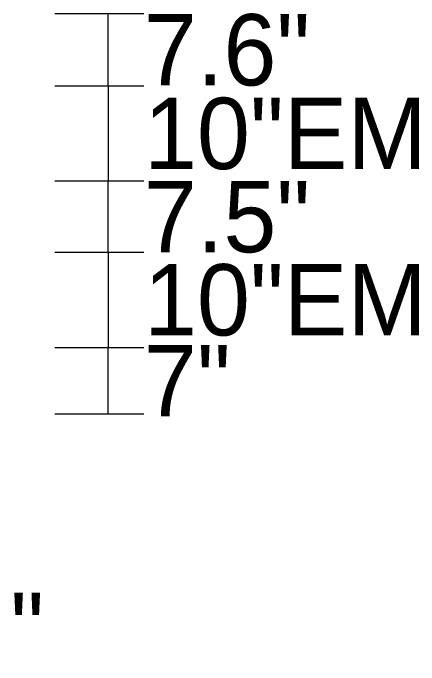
# Model space of a CAD drawing. Extents: x 1806251 to 1809821, y 414895 to 422886.
# Drawn here: x 1809678.598 to 1809679.025, y 415391.906 to 415392.592 of the extents above; entities that cross this region are included whole.
import ezdxf

# ---------------------------------------------------------------- set-up
doc = ezdxf.new("R2010")
doc.units = 0
doc.layers.add('GSDIMS', color=7, linetype='Continuous')

msp = doc.modelspace()

# ---------------------------------------------------------------- linework, layer by layer
at = {"layer": 'GSDIMS'}
for p, q in [((1809678.64225, 415392.591), (1809678.736, 415392.591)), ((1809678.6985, 415392.515), (1809678.6985, 415392.591)), ((1809678.64225, 415392.515), (1809678.736, 415392.515)), ((1809678.64225, 415392.515), (1809678.736, 415392.515)), ((1809678.6985, 415392.515), (1809678.6985, 415392.415)), ((1809678.64225, 415392.415), (1809678.736, 415392.415)), ((1809678.64225, 415392.415), (1809678.736, 415392.415)), ((1809678.6985, 415392.34), (1809678.6985, 415392.415)), ((1809678.64225, 415392.34), (1809678.736, 415392.34)), ((1809678.64225, 415392.34), (1809678.736, 415392.34)), ((1809678.6985, 415392.34), (1809678.6985, 415392.24)), ((1809678.64225, 415392.24), (1809678.736, 415392.24)), ((1809678.64225, 415392.24), (1809678.736, 415392.24)), ((1809678.6985, 415392.17), (1809678.6985, 415392.24)), ((1809678.64225, 415392.17), (1809678.736, 415392.17))]:
    msp.add_line(p, q, dxfattribs=at)

# ---------------------------------------------------------------- texts
for s, p in [('7.6"', (1809678.736, 415392.5155)), ('10"EM', (1809678.736, 415392.4275)), ('7.5"', (1809678.736, 415392.34)), ('10"EM', (1809678.736, 415392.2525)), ('7"', (1809678.736, 415392.1675)), ('9.9"', (1809678.456, 415391.907))]:
    msp.add_text(s, height=0.075, dxfattribs=at).set_placement(p)

doc.saveas('drawing.dxf')
